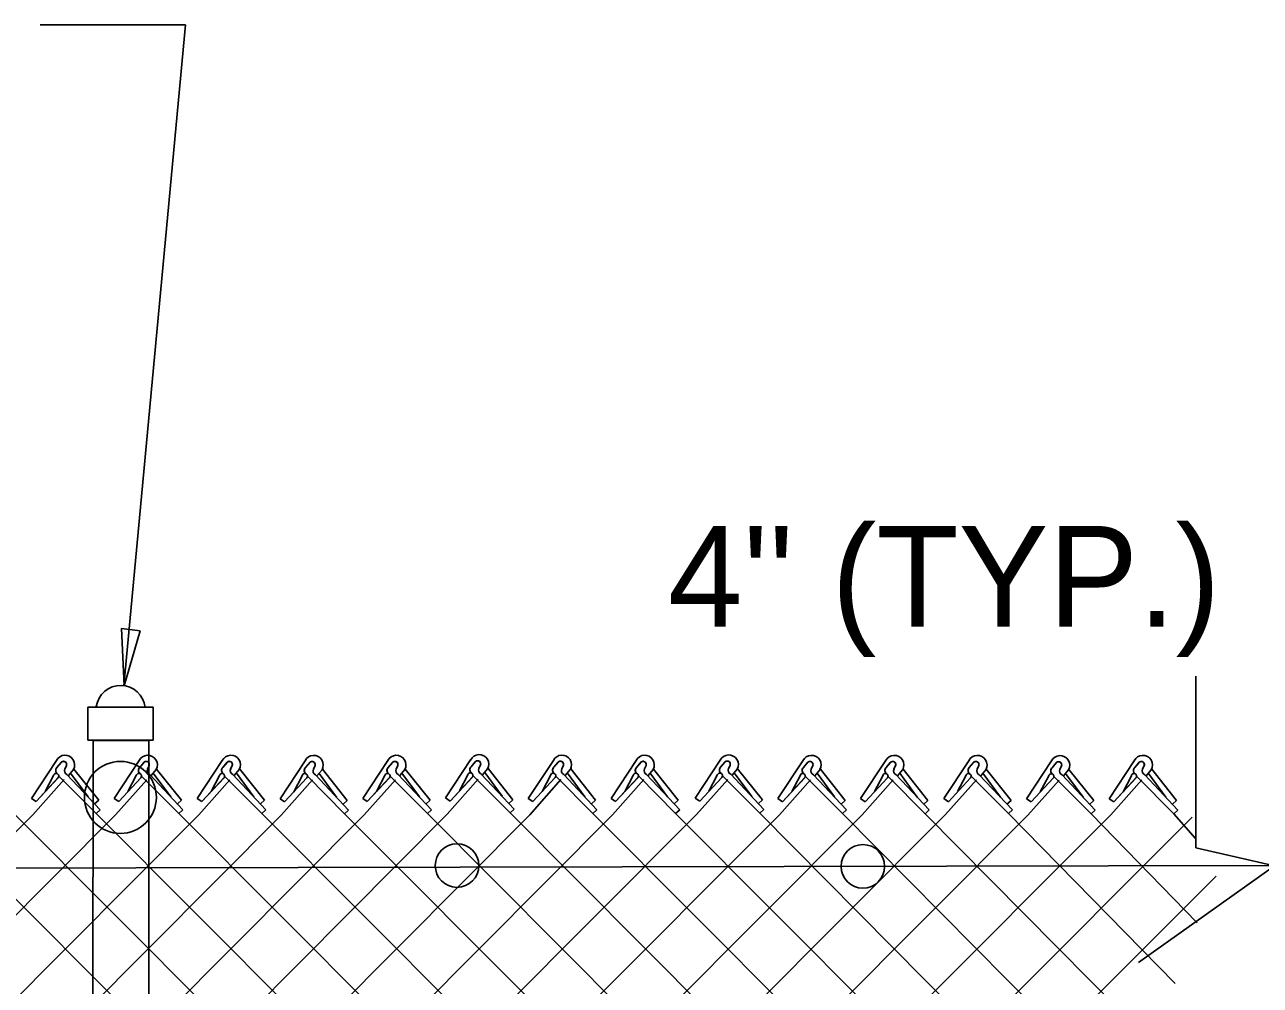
# Model space of a CAD drawing. Extents: x 0 to 1270, y 0 to 830.
# Drawn here: x 348.9 to 409, y 648.9 to 695.7 of the extents above; entities that cross this region are included whole.
import ezdxf

# ---------------------------------------------------------------- set-up
doc = ezdxf.new("R2010")
doc.units = 0
for name, color, linetype in [('CT_Dimensions', 7, 'Continuous'), ('sb_Chainlink Fence', 7, 'Continuous'), ('sb_Existing Structural Steel', 7, 'Continuous')]:
    doc.layers.add(name, color=color, linetype=linetype)

msp = doc.modelspace()

# ---------------------------------------------------------------- linework, layer by layer
at = {"layer": 'CT_Dimensions'}
for p in [(349.63, 695.653), (353.706, 663.479)]:
    msp.add_line(p, (356.709, 695.651), dxfattribs=at)
msp.add_lwpolyline([(354.508, 666.159), (353.723, 663.486), (353.598, 666.269)], close=True, dxfattribs=at)
at = {"layer": 'sb_Chainlink Fence'}
for p, q in [((405.883, 663.953), (405.883, 655.588)), ((350.426, 659.842), (349.208, 657.998)), ((350.45, 659.508), (350.673, 659.771)), ((350.652, 659.75), (350.45, 659.508)), ((354.453, 659.839), (353.234, 657.995)), ((354.477, 659.505), (354.699, 659.769)), ((354.679, 659.747), (354.477, 659.505)), ((358.499, 659.841), (357.281, 657.996)), ((358.523, 659.506), (358.745, 659.77)), ((358.725, 659.748), (358.523, 659.506)), ((362.526, 659.831), (361.308, 657.986)), ((362.55, 659.496), (362.772, 659.76)), ((366.553, 659.839), (365.335, 657.994)), ((366.577, 659.505), (366.799, 659.768)), ((366.779, 659.746), (366.577, 659.505)), ((370.584, 659.869), (369.366, 658.024)), ((370.608, 659.534), (370.83, 659.798)), ((370.81, 659.776), (370.608, 659.534)), ((374.613, 659.846), (373.394, 658.002)), ((374.636, 659.512), (374.859, 659.775)), ((374.838, 659.754), (374.636, 659.512)), ((378.639, 659.843), (377.421, 657.999)), ((378.663, 659.509), (378.885, 659.773)), ((378.865, 659.751), (378.663, 659.509)), ((382.733, 659.856), (381.514, 658.012)), ((382.756, 659.522), (382.979, 659.786)), ((382.958, 659.764), (382.756, 659.522)), ((386.761, 659.834), (385.543, 657.99)), ((386.785, 659.5), (387.007, 659.763)), ((390.787, 659.831), (389.569, 657.987)), ((390.811, 659.497), (391.034, 659.76)), ((394.834, 659.833), (393.616, 657.988)), ((394.858, 659.498), (395.08, 659.762)), ((398.861, 659.822), (397.642, 657.978)), ((398.884, 659.488), (399.107, 659.751)), ((402.888, 659.831), (401.669, 657.986)), ((402.911, 659.496), (403.134, 659.76)), ((350.913, 659.607), (350.831, 659.43)), ((350.832, 659.436), (350.913, 659.603)), ((350.937, 659.16), (352.55, 657.447)), ((351.005, 659.112), (351.252, 659.405)), ((351.008, 659.117), (351.254, 659.406)), ((351.963, 658.076), (351.115, 659.231)), ((351.252, 659.405), (351.271, 659.439)), ((351.271, 659.439), (351.286, 659.476)), ((352.483, 657.91), (351.276, 659.427)), ((354.94, 659.604), (354.858, 659.427)), ((354.858, 659.433), (354.939, 659.6)), ((354.964, 659.157), (356.576, 657.444)), ((355.031, 659.11), (355.279, 659.403)), ((355.035, 659.114), (355.28, 659.404)), ((355.99, 658.073), (355.141, 659.228)), ((355.279, 659.403), (355.297, 659.437)), ((355.297, 659.437), (355.313, 659.473)), ((356.509, 657.907), (355.303, 659.424)), ((358.986, 659.606), (358.904, 659.428)), ((358.904, 659.435), (358.986, 659.602)), ((359.01, 659.159), (360.623, 657.445)), ((359.078, 659.111), (359.325, 659.404)), ((359.081, 659.115), (359.326, 659.405)), ((360.036, 658.074), (359.188, 659.229)), ((359.325, 659.404), (359.343, 659.438)), ((359.343, 659.438), (359.359, 659.474)), ((360.556, 657.908), (359.349, 659.426)), ((362.752, 659.738), (362.55, 659.496)), ((363.013, 659.595), (362.931, 659.418)), ((362.931, 659.424), (363.012, 659.591)), ((363.037, 659.148), (364.649, 657.435)), ((363.104, 659.101), (363.352, 659.394)), ((363.108, 659.105), (363.353, 659.395)), ((364.063, 658.064), (363.214, 659.219)), ((363.352, 659.394), (363.37, 659.428)), ((363.37, 659.428), (363.386, 659.464)), ((364.582, 657.898), (363.376, 659.416)), ((367.04, 659.604), (366.958, 659.426)), ((366.958, 659.433), (367.04, 659.6)), ((367.064, 659.157), (368.677, 657.443)), ((367.131, 659.109), (367.379, 659.402)), ((367.135, 659.113), (367.38, 659.403)), ((368.09, 658.073), (367.241, 659.227)), ((367.379, 659.402), (367.397, 659.436)), ((367.397, 659.436), (367.413, 659.473)), ((368.609, 657.906), (367.403, 659.424)), ((371.071, 659.633), (370.989, 659.456)), ((370.99, 659.463), (371.071, 659.629)), ((371.095, 659.187), (372.708, 657.473)), ((371.163, 659.139), (371.41, 659.432)), ((371.166, 659.143), (371.412, 659.433)), ((372.121, 658.102), (371.273, 659.257)), ((371.41, 659.432), (371.428, 659.466)), ((371.428, 659.466), (371.444, 659.502)), ((372.641, 657.936), (371.434, 659.454)), ((375.099, 659.611), (375.018, 659.434)), ((375.018, 659.44), (375.099, 659.607)), ((375.123, 659.164), (376.736, 657.451)), ((375.191, 659.116), (375.439, 659.41)), ((375.194, 659.121), (375.44, 659.411)), ((376.15, 658.08), (375.301, 659.235)), ((375.439, 659.41), (375.457, 659.444)), ((375.457, 659.444), (375.472, 659.48)), ((376.669, 657.914), (375.463, 659.431)), ((379.126, 659.608), (379.044, 659.431)), ((379.044, 659.437), (379.126, 659.604)), ((379.15, 659.161), (380.763, 657.448)), ((379.217, 659.114), (379.465, 659.407)), ((379.221, 659.118), (379.466, 659.408)), ((380.176, 658.077), (379.327, 659.232)), ((379.465, 659.407), (379.483, 659.441)), ((379.483, 659.441), (379.499, 659.477)), ((380.695, 657.911), (379.489, 659.428)), ((383.22, 659.621), (383.138, 659.444)), ((383.138, 659.45), (383.219, 659.617)), ((383.244, 659.174), (384.856, 657.461)), ((383.311, 659.126), (383.559, 659.42)), ((383.314, 659.131), (383.56, 659.421)), ((384.27, 658.09), (383.421, 659.245)), ((383.559, 659.42), (383.577, 659.454)), ((383.577, 659.454), (383.593, 659.49)), ((384.789, 657.924), (383.583, 659.441)), ((386.987, 659.741), (386.785, 659.5)), ((387.248, 659.599), (387.166, 659.422)), ((387.166, 659.428), (387.248, 659.595)), ((387.272, 659.152), (388.885, 657.439)), ((387.34, 659.104), (387.587, 659.397)), ((387.343, 659.109), (387.588, 659.398)), ((388.298, 658.068), (387.449, 659.223)), ((387.587, 659.397), (387.605, 659.431)), ((387.605, 659.431), (387.621, 659.468)), ((388.818, 657.902), (387.611, 659.419)), ((391.013, 659.739), (390.811, 659.497)), ((391.274, 659.596), (391.193, 659.419)), ((391.193, 659.425), (391.274, 659.592)), ((391.298, 659.149), (392.911, 657.436)), ((391.366, 659.101), (391.614, 659.394)), ((391.369, 659.106), (391.615, 659.395)), ((392.324, 658.065), (391.476, 659.22)), ((391.614, 659.394), (391.632, 659.428)), ((391.632, 659.428), (391.647, 659.465)), ((392.844, 657.899), (391.638, 659.416)), ((395.06, 659.74), (394.858, 659.498)), ((395.321, 659.597), (395.239, 659.42)), ((395.239, 659.426), (395.32, 659.593)), ((395.345, 659.15), (396.957, 657.437)), ((395.412, 659.103), (395.66, 659.396)), ((395.416, 659.107), (395.661, 659.397)), ((396.371, 658.066), (395.522, 659.221)), ((395.66, 659.396), (395.678, 659.43)), ((395.678, 659.43), (395.694, 659.466)), ((396.89, 657.9), (395.684, 659.417)), ((399.086, 659.73), (398.884, 659.488)), ((399.347, 659.587), (399.266, 659.41)), ((399.266, 659.416), (399.347, 659.583)), ((399.439, 659.092), (399.687, 659.386)), ((399.442, 659.097), (399.688, 659.387)), ((400.398, 658.056), (399.549, 659.211)), ((399.687, 659.386), (399.705, 659.42)), ((399.705, 659.42), (399.72, 659.456)), ((400.917, 657.89), (399.711, 659.407)), ((403.113, 659.738), (402.911, 659.496)), ((403.375, 659.595), (403.293, 659.418)), ((403.293, 659.425), (403.374, 659.591)), ((403.399, 659.149), (405.011, 657.435)), ((403.466, 659.101), (403.714, 659.394)), ((403.469, 659.105), (403.715, 659.395)), ((404.425, 658.064), (403.576, 659.219)), ((403.714, 659.394), (403.732, 659.428)), ((403.732, 659.428), (403.748, 659.464)), ((404.944, 657.898), (403.738, 659.416)), ((349.28, 657.204), (350.798, 658.913)), ((349.431, 657.845), (350.516, 659.014)), ((349.431, 657.845), (350.509, 659.007)), ((350.288, 659.114), (349.882, 658.339)), ((350.538, 659.089), (352.352, 657.267)), ((353.306, 657.201), (354.824, 658.91)), ((353.457, 657.843), (354.542, 659.011)), ((353.457, 657.843), (354.535, 659.004)), ((354.314, 659.112), (353.908, 658.336)), ((354.565, 659.086), (356.379, 657.265)), ((357.353, 657.203), (358.871, 658.911)), ((357.504, 657.844), (358.589, 659.013)), ((357.504, 657.844), (358.582, 659.006)), ((358.36, 659.113), (357.955, 658.337)), ((358.611, 659.087), (360.425, 657.266)), ((361.38, 657.192), (362.897, 658.901)), ((361.531, 657.834), (362.615, 659.002)), ((361.531, 657.834), (362.609, 658.996)), ((362.387, 659.103), (361.981, 658.327)), ((362.638, 659.077), (364.452, 657.256)), ((365.407, 657.201), (366.924, 658.909)), ((365.558, 657.842), (366.643, 659.011)), ((365.558, 657.842), (366.636, 659.004)), ((366.414, 659.111), (366.008, 658.335)), ((366.665, 659.086), (368.479, 657.264)), ((369.438, 657.23), (370.956, 658.939)), ((369.589, 657.872), (370.674, 659.041)), ((369.589, 657.872), (370.667, 659.034)), ((370.445, 659.141), (370.04, 658.365)), ((370.696, 659.115), (372.51, 657.294)), ((373.466, 657.208), (374.984, 658.917)), ((373.617, 657.85), (374.702, 659.018)), ((373.617, 657.85), (374.695, 659.011)), ((374.474, 659.119), (374.068, 658.343)), ((374.725, 659.093), (376.538, 657.272)), ((377.493, 657.205), (379.01, 658.914)), ((377.644, 657.847), (378.729, 659.015)), ((377.644, 657.847), (378.722, 659.008)), ((378.5, 659.116), (378.094, 658.34)), ((378.751, 659.09), (380.565, 657.269)), ((381.586, 657.218), (383.104, 658.927)), ((381.737, 657.86), (382.822, 659.028)), ((381.737, 657.86), (382.815, 659.021)), ((382.594, 659.129), (382.188, 658.353)), ((382.845, 659.103), (384.658, 657.282)), ((385.615, 657.196), (387.132, 658.905)), ((385.766, 657.837), (386.851, 659.006)), ((385.766, 657.837), (386.844, 658.999)), ((386.622, 659.106), (386.216, 658.33)), ((386.873, 659.081), (388.687, 657.259)), ((389.641, 657.193), (391.159, 658.902)), ((389.792, 657.834), (390.877, 659.003)), ((389.792, 657.834), (390.87, 658.996)), ((390.649, 659.103), (390.243, 658.328)), ((390.9, 659.078), (392.713, 657.256)), ((393.688, 657.194), (395.205, 658.903)), ((393.839, 657.836), (394.923, 659.004)), ((393.839, 657.836), (394.917, 658.998)), ((394.695, 659.105), (394.289, 658.329)), ((394.946, 659.079), (396.76, 657.258)), ((397.714, 657.184), (399.232, 658.893)), ((397.865, 657.826), (398.95, 658.994)), ((397.865, 657.826), (398.943, 658.987)), ((398.722, 659.095), (398.316, 658.319)), ((398.973, 659.069), (400.786, 657.248)), ((399.372, 659.14), (400.984, 657.427)), ((401.741, 657.192), (403.259, 658.901)), ((401.892, 657.834), (402.977, 659.003)), ((401.892, 657.834), (402.97, 658.996)), ((402.749, 659.103), (402.343, 658.327)), ((403, 659.077), (404.813, 657.256)), ((349.208, 657.998), (349.431, 657.845)), ((353.234, 657.995), (353.457, 657.843)), ((357.281, 657.996), (357.504, 657.844)), ((361.308, 657.986), (361.531, 657.834)), ((365.335, 657.994), (365.558, 657.842)), ((369.366, 658.024), (369.589, 657.872)), ((373.394, 658.002), (373.617, 657.85)), ((377.421, 657.999), (377.644, 657.847)), ((381.514, 658.012), (381.737, 657.86)), ((385.543, 657.99), (385.766, 657.837)), ((389.569, 657.987), (389.792, 657.834)), ((393.616, 657.988), (393.839, 657.836)), ((397.642, 657.978), (397.865, 657.826)), ((401.669, 657.986), (401.892, 657.834)), ((352.483, 657.91), (352.285, 657.73)), ((352.55, 657.447), (352.352, 657.267)), ((356.509, 657.907), (356.311, 657.728)), ((356.576, 657.444), (356.379, 657.265)), ((360.556, 657.908), (360.358, 657.729)), ((360.623, 657.445), (360.425, 657.266)), ((364.582, 657.898), (364.384, 657.719)), ((364.649, 657.435), (364.452, 657.256)), ((368.609, 657.906), (368.412, 657.727)), ((368.677, 657.443), (368.479, 657.264)), ((372.641, 657.936), (372.443, 657.757)), ((372.708, 657.473), (372.51, 657.294)), ((376.669, 657.914), (376.471, 657.735)), ((376.736, 657.451), (376.538, 657.272)), ((380.695, 657.911), (380.498, 657.732)), ((380.763, 657.448), (380.565, 657.269)), ((384.789, 657.924), (384.591, 657.745)), ((384.856, 657.461), (384.658, 657.282)), ((388.818, 657.902), (388.62, 657.722)), ((388.885, 657.439), (388.687, 657.259)), ((392.844, 657.899), (392.646, 657.719)), ((392.911, 657.436), (392.713, 657.256)), ((396.89, 657.9), (396.692, 657.721)), ((396.957, 657.437), (396.76, 657.258)), ((400.917, 657.89), (400.719, 657.711)), ((400.984, 657.427), (400.786, 657.248)), ((404.944, 657.898), (404.746, 657.719)), ((405.011, 657.435), (404.813, 657.256)), ((295.927, 603.712), (349.28, 657.204)), ((299.948, 603.71), (353.306, 657.201)), ((304.062, 603.674), (357.353, 657.203)), ((308.089, 603.684), (361.38, 657.192)), ((312.116, 603.676), (365.407, 657.201)), ((316.147, 603.646), (369.438, 657.23)), ((320.175, 603.669), (373.466, 657.208)), ((324.202, 603.671), (377.493, 657.205)), ((328.191, 603.719), (381.586, 657.218)), ((332.218, 603.73), (385.615, 657.196)), ((336.245, 603.721), (389.641, 657.193)), ((340.277, 603.692), (393.688, 657.194)), ((344.318, 657.228), (397.723, 603.735)), ((344.328, 603.746), (397.714, 657.184)), ((348.324, 657.29), (401.713, 603.783)), ((348.357, 603.768), (401.741, 657.192)), ((352.352, 657.267), (405.856, 603.674)), ((352.383, 603.771), (405.713, 657.09)), ((356.379, 657.265), (404.44, 609.12)), ((360.425, 657.266), (406.272, 611.318)), ((364.452, 657.256), (405.298, 616.323)), ((368.479, 657.264), (405.722, 619.93)), ((372.51, 657.294), (405.833, 623.849)), ((376.538, 657.272), (405.209, 628.504)), ((380.565, 657.269), (405.901, 631.842)), ((384.658, 657.282), (405.862, 635.912)), ((388.687, 657.259), (405.83, 639.974)), ((392.713, 657.256), (405.839, 643.996)), ((396.76, 657.258), (404.878, 648.988)), ((400.786, 657.248), (405.948, 651.948)), ((404.813, 657.256), (405.87, 656.056)), ((405.883, 655.588), (409.71, 654.717)), ((409.71, 654.717), (403.099, 650.02)), ((356.403, 603.75), (406.873, 654.22))]:
    msp.add_line(p, q, dxfattribs=at)
for centre, radius, start, end in [((350.845, 659.635), 0.468, 330.77313, 153.67978), ((350.768, 659.653), 0.152, 342.51476, 140.13681), ((350.769, 659.653), 0.152, 340.73436, 129.2174), ((354.872, 659.632), 0.468, 330.77313, 153.67978), ((354.795, 659.65), 0.152, 342.51476, 140.13681), ((354.795, 659.65), 0.152, 340.73436, 129.2174), ((358.918, 659.633), 0.468, 330.77313, 153.67978), ((358.841, 659.651), 0.152, 342.51476, 140.13681), ((358.842, 659.652), 0.152, 340.73436, 129.2174), ((362.945, 659.623), 0.468, 330.77313, 153.67978), ((362.868, 659.641), 0.152, 342.51476, 140.13681), ((362.869, 659.642), 0.152, 340.73436, 129.2174), ((366.972, 659.632), 0.468, 330.77313, 153.67978), ((366.895, 659.649), 0.152, 342.51476, 140.13681), ((366.896, 659.65), 0.152, 340.73436, 129.2174), ((371.003, 659.661), 0.468, 330.77313, 153.67978), ((370.926, 659.679), 0.152, 342.51476, 140.13681), ((370.927, 659.68), 0.152, 340.73436, 129.2174), ((375.032, 659.639), 0.468, 330.77313, 153.67978), ((374.955, 659.657), 0.152, 342.51476, 140.13681), ((374.955, 659.657), 0.152, 340.73436, 129.2174), ((379.058, 659.636), 0.468, 330.77313, 153.67978), ((378.981, 659.654), 0.152, 342.51476, 140.13681), ((378.982, 659.654), 0.152, 340.73436, 129.2174), ((383.152, 659.649), 0.468, 330.77313, 153.67978), ((383.075, 659.667), 0.152, 342.51476, 140.13681), ((383.075, 659.667), 0.152, 340.73436, 129.2174), ((387.18, 659.627), 0.468, 330.77313, 153.67978), ((387.103, 659.644), 0.152, 342.51476, 140.13681), ((387.104, 659.645), 0.152, 340.73436, 129.2174), ((391.207, 659.624), 0.468, 330.77313, 153.67978), ((391.13, 659.641), 0.152, 342.51476, 140.13681), ((391.13, 659.642), 0.152, 340.73436, 129.2174), ((395.253, 659.625), 0.468, 330.77313, 153.67978), ((395.176, 659.643), 0.152, 342.51476, 140.13681), ((395.177, 659.644), 0.152, 340.73436, 129.2174), ((399.28, 659.615), 0.468, 330.77313, 153.67978), ((399.203, 659.633), 0.152, 342.51476, 140.13681), ((399.203, 659.633), 0.152, 340.73436, 129.2174), ((403.307, 659.623), 0.468, 330.77313, 153.67978), ((403.23, 659.641), 0.152, 342.51476, 140.13681), ((403.23, 659.642), 0.152, 340.73436, 129.2174), ((350.414, 659.092), 0.128, 319.02146, 170.06956), ((350.58, 659.366), 0.192, 140.20166, 233.00525), ((350.585, 659.366), 0.195, 133.66719, 232.23436), ((351.025, 659.35), 0.209, 156.48328, 245.15783), ((354.44, 659.09), 0.128, 319.02146, 170.06956), ((354.606, 659.363), 0.192, 140.20166, 233.00525), ((354.611, 659.364), 0.195, 133.66719, 232.23436), ((355.052, 659.347), 0.209, 156.48328, 245.15783), ((358.486, 659.091), 0.128, 319.02146, 170.06956), ((358.653, 659.365), 0.192, 140.20166, 233.00525), ((358.658, 659.365), 0.195, 133.66719, 232.23436), ((359.098, 659.349), 0.209, 156.48328, 245.15783), ((362.513, 659.081), 0.128, 319.02146, 170.06956), ((362.679, 659.355), 0.192, 140.20166, 233.00525), ((362.685, 659.355), 0.195, 133.66719, 232.23436), ((363.125, 659.339), 0.209, 156.48328, 245.15783), ((366.54, 659.089), 0.128, 319.02146, 170.06956), ((366.706, 659.363), 0.192, 140.20166, 233.00525), ((366.712, 659.363), 0.195, 133.66719, 232.23436), ((367.152, 659.347), 0.209, 156.48328, 245.15783), ((370.571, 659.119), 0.128, 319.02146, 170.06956), ((370.738, 659.393), 0.192, 140.20166, 233.00525), ((370.743, 659.393), 0.195, 133.66719, 232.23436), ((371.183, 659.377), 0.209, 156.48328, 245.15783), ((374.6, 659.097), 0.128, 319.02146, 170.06956), ((374.766, 659.37), 0.192, 140.20166, 233.00525), ((374.771, 659.371), 0.195, 133.66719, 232.23436), ((375.211, 659.354), 0.209, 156.48328, 245.15783), ((378.626, 659.094), 0.128, 319.02146, 170.06956), ((378.792, 659.367), 0.192, 140.20166, 233.00525), ((378.798, 659.368), 0.195, 133.66719, 232.23436), ((379.238, 659.351), 0.209, 156.48328, 245.15783), ((382.72, 659.107), 0.128, 319.02146, 170.06956), ((382.886, 659.38), 0.192, 140.20166, 233.00525), ((382.891, 659.381), 0.195, 133.66719, 232.23436), ((383.332, 659.364), 0.209, 156.48328, 245.15783), ((386.748, 659.084), 0.128, 319.02146, 170.06956), ((386.915, 659.358), 0.192, 140.20166, 233.00525), ((386.92, 659.358), 0.195, 133.66719, 232.23436), ((387.36, 659.342), 0.209, 156.48328, 245.15783), ((390.775, 659.081), 0.128, 319.02146, 170.06956), ((390.941, 659.355), 0.192, 140.20166, 233.00525), ((390.946, 659.355), 0.195, 133.66719, 232.23436), ((391.386, 659.339), 0.209, 156.48328, 245.15783), ((394.821, 659.083), 0.128, 319.02146, 170.06956), ((394.987, 659.357), 0.192, 140.20166, 233.00525), ((394.993, 659.357), 0.195, 133.66719, 232.23436), ((395.433, 659.34), 0.209, 156.48328, 245.15783), ((398.848, 659.073), 0.128, 319.02146, 170.06956), ((399.014, 659.346), 0.192, 140.20166, 233.00525), ((399.019, 659.347), 0.195, 133.66719, 232.23436), ((399.459, 659.33), 0.209, 156.48328, 245.15783), ((402.875, 659.081), 0.128, 319.02146, 170.06956), ((403.041, 659.355), 0.192, 140.20166, 233.00525), ((403.046, 659.355), 0.195, 133.66719, 232.23436), ((403.487, 659.339), 0.209, 156.48328, 245.15783)]:
    msp.add_arc(centre, radius, start, end, dxfattribs=at)
at = {"layer": 'sb_Existing Structural Steel'}
for p, q in [((351.955, 662.441), (355.131, 662.441)), ((351.955, 662.441), (351.955, 660.83)), ((355.131, 662.441), (355.131, 660.83)), ((351.955, 660.83), (355.131, 660.83)), ((352.162, 599.642), (352.214, 660.813)), ((354.95, 660.824), (352.214, 660.813)), ((354.876, 599.699), (354.928, 660.812))]:
    msp.add_line(p, q, dxfattribs=at)
msp.add_lwpolyline([(409.513, 654.731), (157.061, 654.221)], dxfattribs=at)
for centre, radius in [((353.538, 658.048), 1.752), ((369.925, 654.731), 1.06), ((389.678, 654.693), 1.06)]:
    msp.add_circle(centre, radius, dxfattribs=at)
msp.add_arc((353.555, 662.298), 1.201, 6.3428, 171.90809, dxfattribs=at)

# ---------------------------------------------------------------- texts
at = {"layer": 'CT_Dimensions'}
msp.add_text("4'' (TYP.)", height=4.9005, rotation=360, dxfattribs=at).set_placement((380.185, 666.354))

doc.saveas('drawing.dxf')
